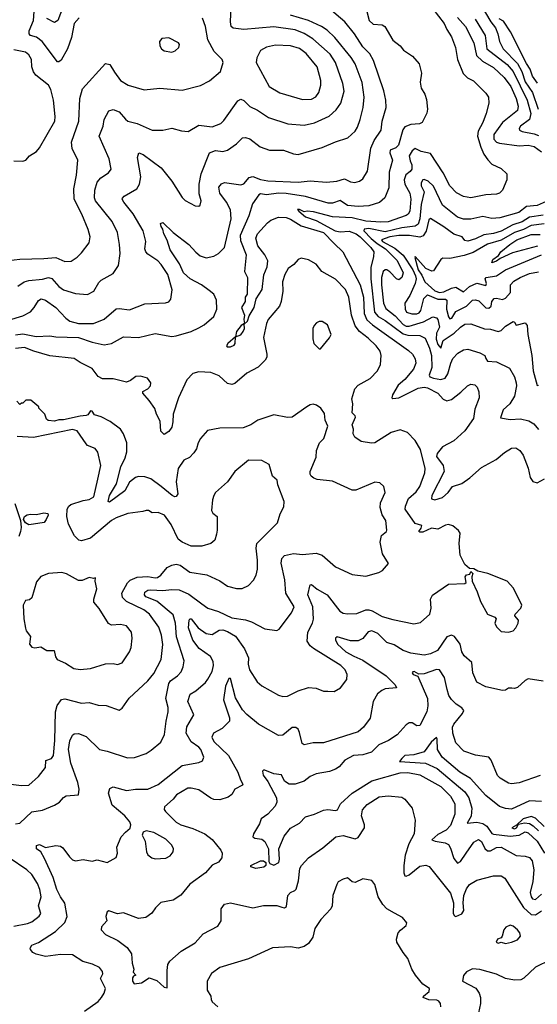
# Model space of a CAD drawing. Extents: x 1995161 to 2088924, y 769148 to 906007.
# Tile 285 of 335: x 2036264 to 2039706, y 877151 to 883700. Entities that reach past the tile are written whole.
import ezdxf

# ---------------------------------------------------------------- set-up
doc = ezdxf.new("R2010")
doc.units = 0

msp = doc.modelspace()

# ---------------------------------------------------------------- linework, layer by layer
at = {"layer": '0CON20XD'}
for points in [[(2036252.2, 881927.8), (2036293, 881957), (2036325, 881966), (2036415, 881973.7), (2036454.7, 881985.3), (2036478.5, 881978.5), (2036525, 881924.5), (2036555, 881903.8), (2036635, 881878.5), (2036715, 881872.2), (2036756, 881894), (2036789.2, 881950.8), (2036805, 881966.9), (2036885, 882012.5), (2036920, 882065), (2036931.5, 882145), (2036928.5, 882205), (2036914.5, 882285), (2036878.1, 882358.1), (2036768.9, 882495), (2036761.8, 882515), (2036763.2, 882565), (2036780, 882620), (2036803.2, 882646.8), (2036855, 882682), (2036872.5, 882705), (2036859.4, 882775), (2036791.5, 882925), (2036818.5, 882991.5), (2036825.5, 883035), (2036857.6, 883092.4), (2036885, 883102.5), (2036926.4, 883086.4), (2036966.9, 883036.9), (2036984, 883025), (2037045, 883008.2), (2037145, 882965.6), (2037215, 882965.6), (2037275, 882979.2), (2037340.3, 882960.3), (2037385, 882955.7), (2037455, 882997.8), (2037545, 882986.7), (2037600.9, 883009.1), (2037621.9, 883028.1), (2037715, 883160), (2037735, 883171.4), (2037755, 883162.5), (2037795, 883123.1), (2037845, 883098.9), (2037919.4, 883049.4), (2038047, 883007), (2038155, 882997.8), (2038225, 883013.8), (2038323, 883057), (2038369.6, 883100.4), (2038399.5, 883145), (2038421.2, 883225), (2038413.8, 883275), (2038364.7, 883415), (2038329.3, 883469.3), (2038213.1, 883573.1), (2038155, 883608.6), (2038095, 883631.8), (2037955, 883651.3), (2037754, 883634), (2037683.3, 883643.3), (2037670.4, 883655), (2037664.8, 883684.8), (2037671.1, 883785)], [(2036551.9, 883788.1), (2036517, 883695), (2036495, 883680.4), (2036445, 883708.6)], [(2039333.3, 883793.3), (2039396.6, 883685), (2039428.3, 883645), (2039444.8, 883605), (2039454, 883555), (2039480, 883505), (2039575, 883408), (2039602.5, 883355), (2039626.3, 883286.3), (2039673.9, 883216.1)], [(2036075, 882085.6), (2036265, 882107.3), (2036425, 882111.8), (2036505, 882118.9), (2036565, 882090.8), (2036605, 882094.2), (2036645, 882120), (2036675, 882148.6), (2036725.5, 882214.5), (2036731.9, 882255), (2036719.5, 882305), (2036677.7, 882405), (2036626.2, 882505), (2036623.7, 882573.7), (2036641.1, 882665), (2036650, 882765), (2036612, 882842), (2036608.5, 882885), (2036656.1, 883025), (2036662.9, 883175), (2036681.2, 883238.8), (2036835, 883408), (2036862.5, 883402.5), (2036895, 883351.2), (2036935, 883296), (2036985, 883264.2), (2037092.1, 883232.1), (2037195, 883243.3), (2037345, 883231.5), (2037467, 883263), (2037526.6, 883293.4), (2037598.8, 883355), (2037616.2, 883415), (2037611.2, 883435), (2037558.2, 883488.2), (2037514.7, 883564.7), (2037499.4, 883655), (2037480.2, 883710.2)], [(2036115, 881679.2), (2036285, 881729.7), (2036335, 881757.1), (2036360.4, 881785), (2036388.7, 881831.3), (2036407, 881843), (2036435, 881833.3), (2036505, 881785.4), (2036571.1, 881715), (2036597.5, 881695), (2036655, 881680), (2036755, 881677.9), (2036825, 881707.5), (2036905, 881776.7), (2036925, 881779.4), (2036995, 881770), (2037095, 881810), (2037233.9, 881816.1), (2037255, 881824), (2037268.3, 881841.7), (2037277, 881903), (2037248.5, 882005), (2037205, 882072.2), (2037183.1, 882095), (2037115, 882139.4), (2037102.5, 882155), (2037097.1, 882175), (2037101.8, 882225), (2037085.8, 882295), (2037017.4, 882407.4), (2036957.1, 882485), (2036946, 882505), (2036947.7, 882512.3), (2036958.8, 882525), (2037042.9, 882575), (2037060.5, 882605), (2037068.9, 882655), (2037048, 882782), (2037057, 882813), (2037085, 882802.5), (2037204.4, 882714.4), (2037276.3, 882626.3), (2037345, 882516.2), (2037365, 882498), (2037430.5, 882460.5), (2037455, 882460), (2037463.6, 882466.4), (2037471.2, 882495), (2037457.7, 882542.3), (2037456.4, 882605), (2037470.4, 882675), (2037525.4, 882814.6), (2037565, 882830), (2037615, 882822.1), (2037645, 882831.5), (2037705, 882873.3), (2037745.6, 882914.4), (2037765, 882916.7), (2037795, 882906.7), (2037862.5, 882855), (2037925, 882831.5), (2038017.9, 882832.1), (2038085, 882807.1), (2038115, 882802.7), (2038275, 882848.9), (2038365, 882888.2), (2038445.3, 882914.7), (2038495, 882957.1), (2038511.5, 882985), (2038528.2, 883035), (2038547.2, 883115), (2038555.3, 883185), (2038540.8, 883280.8), (2038494, 883405), (2038467.5, 883447.5), (2038360.1, 883580.1), (2038309.1, 883629.1), (2038270, 883655), (2038185.2, 883695.2), (2038065, 883730.2)], [(2036235, 881603.8), (2036285, 881610.4), (2036373.4, 881593.4), (2036465, 881596.9), (2036505, 881590.4), (2036655, 881585.7), (2036745, 881555.3), (2036825, 881537.2), (2036875, 881545.3), (2036955, 881590), (2037055, 881586.6), (2037165, 881611.5), (2037275, 881593.3), (2037305, 881596.1), (2037405, 881626.7), (2037455, 881649.4), (2037489.8, 881670.2), (2037555.6, 881725), (2037575.4, 881774.6), (2037573.4, 881833.4), (2037555, 881874.2), (2037525, 881897.9), (2037472.7, 881935), (2037396.9, 881975), (2037352.3, 882015), (2037325.9, 882075.9), (2037265, 882168.6), (2037244, 882234), (2037222.7, 882275), (2037216.1, 882306.1), (2037204, 882325), (2037201.2, 882345), (2037215, 882350), (2037284.7, 882284.7), (2037388.5, 882205), (2037435, 882153.5), (2037465, 882130), (2037505, 882116.7), (2037555, 882126.5), (2037585.7, 882145), (2037626.5, 882185), (2037670.9, 882375), (2037665.3, 882435), (2037639.1, 882485), (2037593.8, 882545), (2037588.6, 882585), (2037605, 882608), (2037625, 882617.5), (2037735, 882601.5), (2037755, 882607.1), (2037790, 882650), (2037813.7, 882656.3), (2037865, 882637.2), (2037915, 882628.2), (2038115, 882618), (2038195, 882628.5), (2038305, 882618.2), (2038373.5, 882626.5), (2038425, 882642.2), (2038465, 882620.6), (2038492.4, 882617.6), (2038523.8, 882626.2), (2038545, 882641.4), (2038578.1, 882691.9), (2038599.6, 882845), (2038621.5, 882895), (2038667.1, 882965), (2038675.6, 883025.6), (2038700.9, 883115), (2038699.1, 883165), (2038685.4, 883225.4), (2038617.6, 883427.6), (2038591.9, 883471.9), (2038545, 883519.4), (2038490.4, 883605), (2038426.1, 883686.1), (2038325, 883772.5)], [(2036658.3, 883711.7), (2036626.4, 883673.6), (2036607.8, 883582.2), (2036581.1, 883505), (2036539.1, 883430.9), (2036525, 883419.4), (2036515, 883419.4), (2036413.2, 883555), (2036375, 883584.1), (2036335.4, 883595.4), (2036326.7, 883605), (2036327.8, 883625), (2036355.6, 883694.4), (2036360, 883755)], [(2038572.1, 883755), (2038587.9, 883695), (2038615, 883670.8), (2038674.5, 883664.5), (2038693.3, 883653.3), (2038745, 883564), (2038795, 883526.2), (2038816, 883496), (2038877.4, 883457.4), (2038920, 883405), (2038937.1, 883345), (2038928.1, 883285), (2038932.9, 883245), (2038957.5, 883205), (2038969.3, 883169.3), (2038977.1, 883105), (2038971.7, 883078.3), (2038940, 883015), (2038922.4, 883007.6), (2038865, 883002.9), (2038825, 882986.4), (2038812.9, 882967.1), (2038784.1, 882865), (2038765, 882846.5), (2038728, 882832), (2038726, 882815), (2038744.2, 882765), (2038722.2, 882685), (2038718.3, 882581.7), (2038691.9, 882515), (2038656, 882484), (2038585, 882461.1), (2038515, 882456.5), (2038445, 882464.2), (2038395, 882496.8), (2038345, 882478.4), (2038315, 882480), (2038165, 882524), (2038036.9, 882543.1), (2037985, 882544.9), (2037905, 882534), (2037865, 882541.1), (2037855, 882533.8), (2037812, 882475), (2037787.4, 882395), (2037729.4, 882265), (2037731.3, 882231.3), (2037769.3, 882135), (2037760, 882025), (2037780, 881985), (2037776.2, 881875), (2037763.8, 881855), (2037763.3, 881825), (2037740, 881785), (2037760, 881735), (2037754.2, 881705), (2037760, 881680), (2037736.2, 881665)], [(2039011.5, 883771.5), (2039086.8, 883675), (2039103.7, 883633.7), (2039136.5, 883585), (2039163.3, 883515), (2039176.2, 883435), (2039212.7, 883342.7), (2039242.4, 883312.4), (2039282.2, 883292.2), (2039365, 883212), (2039382, 883185), (2039384.3, 883145), (2039366.2, 883075), (2039343.2, 883015), (2039312.3, 882957.7), (2039309.5, 882925), (2039330.9, 882850.9), (2039351.8, 882805), (2039377.7, 882767.7), (2039405, 882739.4), (2039465, 882709.2), (2039504, 882675), (2039503.9, 882633.9), (2039475.3, 882564.7), (2039455, 882545.6), (2039435, 882538.9), (2039365, 882535.4), (2039265, 882513.9), (2039215, 882523.9), (2039168.2, 882548.2), (2039124.6, 882595), (2039080.3, 882680.3), (2038995, 882809.6), (2038935, 882822.3), (2038895, 882842.5), (2038875, 882827.3), (2038854.6, 882795), (2038861, 882761), (2038870.8, 882735), (2038870.9, 882705), (2038860.8, 882689.3), (2038832.4, 882667.6), (2038820, 882635), (2038825.2, 882605), (2038858.4, 882545), (2038865.2, 882505), (2038857.5, 882425), (2038847.3, 882405), (2038835, 882397.2), (2038715, 882356.1), (2038666.8, 882353.2), (2038565, 882359.7), (2038475, 882380.8), (2038345, 882387.3), (2038218.2, 882421.8), (2038175, 882425.6), (2038155, 882421.2), (2038125, 882437.5), (2038112.5, 882437.5), (2038120, 882425), (2038165, 882389.2), (2038235, 882363.6), (2038361.9, 882295), (2038395, 882288.2), (2038455, 882294.1), (2038501.2, 882275), (2038527.7, 882255), (2038599.7, 882185), (2038618.7, 882155), (2038617.6, 882125), (2038598.4, 882051.6), (2038600.2, 881975), (2038623.4, 881753.4), (2038648.1, 881725), (2038695, 881699), (2038815, 881611.2), (2038845, 881601.4), (2038925, 881600), (2038960.4, 881580.4), (2038989.6, 881515), (2039001.9, 881465), (2039004.4, 881385.6), (2038987.5, 881335), (2038991.8, 881325), (2039015, 881315.2), (2039065, 881307.2), (2039093.9, 881316.1), (2039112.3, 881345), (2039130.7, 881415), (2039145, 881446.4), (2039178, 881482), (2039215, 881502.7), (2039245, 881507.1), (2039325, 881484.5), (2039356.8, 881466.8), (2039363.7, 881446.3)], [(2039175.9, 883715), (2039228.8, 883655), (2039284.8, 883544.8), (2039301.4, 883461.4), (2039342.8, 883422.8), (2039415, 883380.7), (2039486.1, 883316.1), (2039530, 883255), (2039566.1, 883175), (2039579.7, 883125), (2039574.6, 883095), (2039474.5, 883015.5), (2039417.9, 882935), (2039417.2, 882905), (2039435, 882886), (2039455, 882878.6), (2039585, 882861.1), (2039646, 882864), (2039685, 882855.8), (2039735, 882821.6)], [(2039293.5, 883703.5), (2039358.8, 883595), (2039371.8, 883505), (2039505, 883400.8), (2039546.1, 883355), (2039639.7, 883165), (2039662.7, 883075), (2039654.8, 883035), (2039595, 882990.8), (2039585.4, 882975), (2039588.2, 882965), (2039605.8, 882955), (2039685, 882941.1), (2039715, 882930)], [(2039706.8, 883276.8), (2039675, 883323.1), (2039659.7, 883369.7), (2039635, 883407.5), (2039527.9, 883617.9), (2039480.9, 883690.9), (2039452.5, 883705)], [(2037275, 883482.5), (2037297.6, 883492.4), (2037321.2, 883515), (2037326, 883535), (2037320, 883545), (2037255, 883580), (2037210, 883575), (2037193.9, 883553.9), (2037196.2, 883525), (2037205.9, 883505.9), (2037225, 883492.5), (2037275, 883482.5)], [(2038145, 883168.9), (2038205, 883171.1), (2038232.7, 883187.3), (2038253.8, 883215), (2038266.6, 883265), (2038267.6, 883295), (2038242, 883385), (2038170, 883475), (2038125, 883507.5), (2038065, 883526.7), (2037965, 883530.9), (2037905, 883516.7), (2037866, 883495), (2037840, 883445), (2037837.5, 883415), (2037923.1, 883255), (2037995, 883212.1), (2038145, 883168.9)], [(2036225, 882761.6), (2036285, 882759.2), (2036305, 882764.4), (2036329.2, 882795), (2036375, 882822.5), (2036395, 882846.2), (2036496.9, 883025), (2036500, 883055), (2036488.9, 883165), (2036470, 883235), (2036455.5, 883265), (2036370.5, 883330.5), (2036355, 883352), (2036345.6, 883385), (2036342.2, 883435), (2036324.4, 883465), (2036302.5, 883482.5), (2036225, 883500)], [(2039673.9, 883216.1), (2039712.1, 883105)], [(2039785, 882500.3), (2039705, 882464.8), (2039635, 882457.8), (2039582.6, 882417.4), (2039457.2, 882382.8), (2039405, 882377.7), (2039345, 882390.9), (2039265, 882372.2), (2039215, 882372.8), (2039175, 882386.2), (2039075.7, 882465.7), (2039015, 882592.7), (2038980.5, 882625), (2038955, 882636.7), (2038945, 882634.5), (2038933.6, 882615), (2038934.7, 882595), (2038953, 882555), (2038935, 882470), (2038925.1, 882374.9), (2038915, 882339.6), (2038895, 882325.7), (2038805, 882315.8), (2038695, 882288.5), (2038585, 882311.1), (2038554.5, 882305.5), (2038553.3, 882295), (2038600.5, 882245), (2038640.7, 882210.7), (2038696.8, 882175), (2038775, 882098.8), (2038814.4, 882015), (2038805, 881984), (2038785, 881970), (2038770, 881975), (2038725, 882022.9), (2038706, 882035), (2038695, 882035.5), (2038682.3, 882025), (2038670.2, 881985), (2038669.8, 881935), (2038682.4, 881815), (2038698.7, 881778.7), (2038760.2, 881730.2), (2038815, 881671.7), (2038835, 881660.3), (2038855, 881660.2), (2038949.2, 881690.8), (2039012.4, 881722.4), (2039035, 881716.7), (2039044.4, 881705), (2039056.3, 881655), (2039036.5, 881615), (2039033, 881575), (2039045, 881540), (2039065, 881514.3), (2039079.6, 881565), (2039153.2, 881615), (2039195, 881655.6), (2039225, 881675.5), (2039265, 881676.4), (2039355, 881643.8), (2039395, 881641.2), (2039445, 881626.2), (2039465, 881632.5), (2039495, 881661.9), (2039545, 881691.2), (2039555, 881687.5), (2039565, 881668.8), (2039625, 881684.4), (2039637.9, 881665), (2039642.7, 881605), (2039669.6, 881465), (2039679.2, 881365), (2039705, 881265.8), (2039715, 881268.6)], [(2037736.2, 881665), (2037705.7, 881625), (2037700, 881590), (2037648, 881545), (2037640, 881530), (2037644.3, 881524.3), (2037665, 881524.5), (2037690, 881535), (2037697.8, 881545), (2037700, 881590), (2037735, 881604.4), (2037751.1, 881625), (2037759.1, 881645), (2037757.5, 881675), (2037778.1, 881695), (2037789.1, 881730.9), (2037822.3, 881785), (2037837, 881843), (2037876.7, 881905), (2037887.3, 882002.7), (2037910, 882055), (2037913.5, 882095), (2037895, 882135.6), (2037848.2, 882195), (2037834.6, 882245.4), (2037845.6, 882275), (2037911.7, 882348.3), (2037935, 882366.2), (2037985, 882386.9), (2038035, 882383.2), (2038065, 882372.2), (2038135, 882328.2), (2038284.5, 882285), (2038355, 882211.1), (2038412.9, 882155), (2038528.9, 881935), (2038549.4, 881855), (2038555.5, 881745), (2038573.6, 881703.6), (2038610.1, 881670.1), (2038850, 881500), (2038875.6, 881475), (2038893.6, 881445), (2038897.9, 881415), (2038882.1, 881375), (2038825, 881306.7), (2038780.6, 881269.4), (2038742.9, 881205), (2038738, 881185), (2038745, 881180), (2038785, 881184.6), (2038915, 881248.1), (2038955, 881255.2), (2038975, 881251.1), (2039044.2, 881215), (2039080, 881175), (2039105, 881164.3), (2039136.8, 881173.2), (2039198.3, 881221.7), (2039241.2, 881265), (2039265, 881275.6), (2039290.3, 881270.3), (2039305.8, 881255), (2039317.1, 881225), (2039320.6, 881185), (2039291, 881109), (2039282.8, 881047.2), (2039225, 880964.3), (2039150.7, 880899.3), (2039075, 880858.2), (2039039.5, 880815), (2039036.4, 880795), (2039080.7, 880735), (2039085.9, 880695), (2039005.6, 880535), (2039002.1, 880512.1), (2039025, 880506.9), (2039075, 880520.6), (2039114.2, 880555), (2039142, 880595), (2039205, 880614.7), (2039258, 880652), (2039335, 880721.5), (2039433.3, 880773.3), (2039489.3, 880820.7), (2039535, 880848.9), (2039562.8, 880852.8), (2039590.8, 880835), (2039612.2, 880802.2), (2039646.7, 880716.7), (2039659.6, 880655), (2039677.2, 880627.2), (2039705, 880620), (2039753.3, 880645)], [(2039745, 882398.5), (2039655, 882385.2), (2039605, 882356.1), (2039544.7, 882335.3), (2039465, 882293.6), (2039415, 882278.3), (2039350.8, 882269.2), (2039295, 882242.1), (2039245, 882226.8), (2039225, 882230.6), (2039205.7, 882255.7), (2039152.1, 882272.1), (2039085, 882322), (2038995, 882376.9), (2038985, 882367.5), (2038967.1, 882292.9), (2038947.9, 882262.1), (2038925, 882252.6), (2038855.5, 882264.5), (2038785, 882264.2), (2038725, 882255.7), (2038670.3, 882235), (2038677.6, 882225), (2038759.3, 882179.3), (2038815, 882132.5), (2038878.2, 882035), (2038896, 881995), (2038900.6, 881975), (2038894, 881946), (2038859.5, 881865), (2038824.6, 881815), (2038828.2, 881775), (2038836.9, 881755), (2038872.1, 881742.1), (2038905, 881742.7), (2038920.1, 881749.9), (2038930.7, 881765), (2038950.6, 881845), (2038975, 881870.4), (2039045, 881840.6), (2039095, 881840), (2039104.3, 881835), (2039101.6, 881775), (2039115, 881723.6), (2039125, 881709.7), (2039137.6, 881715), (2039165, 881759.8), (2039235, 881795.3), (2039275, 881833.6), (2039295, 881835.4), (2039318.6, 881828.6), (2039365, 881783.1), (2039385, 881781.8), (2039399.4, 881795), (2039403.8, 881825), (2039420, 881845), (2039435, 881848.5), (2039475, 881839.2), (2039495, 881847.3), (2039528.5, 881885), (2039527.9, 881935), (2039549.9, 881960.1), (2039591.9, 881985), (2039655, 882010.8), (2039715, 882023.3)], [(2039752.1, 882342.1), (2039665, 882329.7), (2039615, 882303.8), (2039555.1, 882284.9), (2039465, 882234.1), (2039374.1, 882205.9), (2039279.3, 882150.7), (2039220.5, 882130.5), (2039125, 882110.6), (2039077, 882113), (2039065, 882103.8), (2039015, 882030), (2039005, 882026.7), (2038965, 882045.4), (2038895, 882123.8), (2038891.3, 882118.7), (2038915, 882036.9), (2038939.4, 881999.4), (2038957.4, 881955), (2039025, 881895.9), (2039055, 881884.9), (2039085, 881888.6), (2039135, 881912.9), (2039165, 881919.9), (2039215, 881889.6), (2039255.9, 881924.1), (2039305, 881947.4), (2039365, 881931.5), (2039367.6, 881945), (2039360, 881975), (2039366.7, 881985), (2039435, 881995.8), (2039495, 882036.7), (2039735, 882135.6)], [(2039706.6, 882193.4), (2039540.5, 882149.5), (2039458.3, 882111.7), (2039434.2, 882094.2), (2039405, 882083.3), (2039410, 882105), (2039449.1, 882130.9), (2039464.4, 882155), (2039523.1, 882205), (2039571.2, 882235), (2039665, 882270.6), (2039725, 882271.5)], [(2038885, 879680.8), (2038929.7, 879690.3), (2038990.8, 879745), (2039000.9, 879785), (2038996.2, 879845), (2039009.1, 879870.9), (2039115, 879944.3), (2039225, 879950), (2039233, 879957), (2039227.5, 879995), (2039235, 880007.5), (2039258.3, 880011.7), (2039265, 880030), (2039277.5, 880015), (2039270, 879995), (2039272.5, 879965), (2039306.7, 879895), (2039329.3, 879829.3), (2039375.5, 879745.5), (2039423.3, 879725), (2039433.8, 879715), (2039424.4, 879685), (2039435, 879661.2), (2039465, 879631.2), (2039515, 879626.2), (2039545, 879633.8), (2039563.3, 879655), (2039578.8, 879685), (2039581.2, 879705), (2039557.5, 879735), (2039558.8, 879745), (2039595.8, 879785), (2039604, 879805), (2039549.1, 879919.1), (2039505, 879966), (2039377.5, 880015), (2039311.2, 880031.2), (2039285, 880047.5), (2039255, 880050), (2039225, 880076.7), (2039192.3, 880137.7), (2039186.2, 880215), (2039192.5, 880285), (2039183, 880303), (2039145, 880332.5), (2039115, 880341.2), (2039095, 880338), (2039045, 880310), (2039002.7, 880317.3), (2038945, 880292), (2038925, 880290), (2038917.5, 880295), (2038935, 880317.5), (2038938, 880335), (2038895, 880349.4), (2038827.5, 880445), (2038829.6, 880465), (2038850, 880515), (2038899.8, 880560.2), (2038925.7, 880594.3), (2038958.4, 880685), (2038959.6, 880715), (2038929.8, 880839.8), (2038895, 880900), (2038843.3, 880955), (2038795, 880972.5), (2038735, 880953.1), (2038625, 880885.6), (2038603, 880883), (2038535, 880894.4), (2038493, 880923), (2038480.8, 880945), (2038484, 880975), (2038475.7, 881005), (2038497.8, 881055), (2038495.7, 881065), (2038475.6, 881085), (2038479.6, 881145), (2038472.6, 881177.4), (2038493.5, 881245), (2038515, 881269.1), (2038595, 881313.1), (2038644.2, 881365), (2038663, 881407), (2038668.5, 881465), (2038660.9, 881495), (2038635, 881531.1), (2038582.1, 881582.1), (2038523.1, 881625), (2038494.1, 881664.1), (2038470, 881735), (2038452.2, 881855), (2038430.4, 881905), (2038363.1, 881973.1), (2038274.1, 882024.1), (2038235, 882074.2), (2038185, 882102.9), (2038135, 882113.8), (2038115.9, 882104.1), (2038088.1, 882071.9), (2038049.2, 882045), (2038027.1, 882005), (2038011.1, 881955), (2038013.3, 881895), (2038003.7, 881826.3), (2037991.4, 881795), (2037915.8, 881705), (2037905, 881680), (2037884.5, 881585.5), (2037908.5, 881475), (2037907.3, 881455), (2037896.9, 881435), (2037850.5, 881389.5), (2037775, 881349.2), (2037695, 881280), (2037675, 881274), (2037645, 881280.6), (2037590.3, 881330.3), (2037535, 881351.9), (2037455, 881357.5), (2037415, 881345.4), (2037375, 881304.4), (2037319.6, 881185), (2037283.6, 881075), (2037283.3, 881025), (2037275, 880988.8), (2037255, 880960), (2037225, 880941.2), (2037203.4, 880963.4), (2037199.1, 881029.1), (2037174.3, 881075), (2037163, 881113), (2037125, 881166.7), (2037082.5, 881215), (2037083.6, 881226.4), (2037115, 881243.8), (2037134, 881265), (2037135.7, 881285), (2037113.3, 881315), (2037067.8, 881327.8), (2037035.6, 881325.6), (2037000.9, 881299.1), (2036975, 881288.1), (2036885, 881311.6), (2036815, 881310.9), (2036785, 881327.3), (2036745, 881379.4), (2036665, 881418.5), (2036625, 881445.8), (2036464.6, 881464.6), (2036357.5, 881495), (2036295, 881519.4), (2036235, 881513.2)], [(2038265, 881510), (2038325, 881583.3), (2038336.2, 881605), (2038310.3, 881670.3), (2038275, 881691.2), (2038255, 881691.2), (2038237.7, 881682.3), (2038221.2, 881665), (2038213.8, 881645), (2038213.9, 881576.1), (2038220, 881545), (2038255, 881510), (2038265, 881510)], [(2039363.7, 881446.3), (2039375, 881427.9), (2039435, 881423.3), (2039522.5, 881382.5), (2039554.4, 881325), (2039566.7, 881285), (2039568.9, 881265), (2039554.5, 881195.5), (2039523.5, 881145), (2039480, 881105), (2039461.2, 881051.2), (2039525, 881039.7), (2039595, 881045.4), (2039650.5, 881030.5), (2039682.5, 881012.5), (2039715, 880973.3)], [(2036235, 878350.7), (2036265, 878354.7), (2036345, 878431.4), (2036415, 878442.5), (2036495.3, 878474.7), (2036527.5, 878495), (2036555, 878526.2), (2036572.7, 878537.3), (2036655, 878543.3), (2036658.3, 878581.7), (2036650.6, 878625), (2036602.9, 878755), (2036588.1, 878845), (2036597.3, 878902.7), (2036615, 878941.2), (2036625, 878949.2), (2036655, 878952.5), (2036705, 878932.9), (2036795, 878844.5), (2036845.3, 878835.3), (2036981.1, 878791.1), (2037027.4, 878792.6), (2037105, 878819.2), (2037139.1, 878840.9), (2037201.9, 878895), (2037227.1, 878945), (2037237.3, 879035), (2037251.2, 879095), (2037251.5, 879125), (2037236, 879185), (2037255.3, 879284.7), (2037267.5, 879302.5), (2037314.2, 879335.8), (2037337.1, 879362.9), (2037350.8, 879395), (2037357.5, 879435), (2037306.1, 879595), (2037300.2, 879685), (2037285, 879742.2), (2037175, 879833.1), (2037101.7, 879861.7), (2037094.5, 879875), (2037097, 879893), (2037115, 879904.6), (2037135, 879907.7), (2037215, 879903.2), (2037275, 879910.2), (2037325, 879907.2), (2037388, 879878), (2037475.2, 879815.2), (2037515, 879786.5), (2037585, 879764.1), (2037675, 879720.8), (2037765, 879707.5), (2037805, 879694.4), (2037895, 879648.8), (2037975, 879638), (2037988.8, 879645), (2038070.8, 879755), (2038090, 879795), (2038033.6, 879885), (2038026.1, 879975), (2038003.3, 880085), (2038007.1, 880115), (2038025, 880135.4), (2038085, 880149.2), (2038145, 880141.8), (2038235, 880150.6), (2038275, 880137.5), (2038365, 880060.8), (2038475, 880009.2), (2038565, 879998.8), (2038653, 880023), (2038677.5, 880035), (2038716.7, 880083.3), (2038676.1, 880146.1), (2038661.1, 880225), (2038670.3, 880269.7), (2038702.5, 880295), (2038706.4, 880305), (2038698, 880368), (2038675.5, 880405.5), (2038660.6, 880455), (2038663.6, 880486.4), (2038694, 880555), (2038686.2, 880595), (2038659.5, 880619.5), (2038625, 880623.8), (2038498.6, 880571.4), (2038475, 880570), (2038345, 880629.4), (2038242.4, 880642.4), (2038219.7, 880649.7), (2038203.4, 880663.4), (2038195.8, 880675.8), (2038195.8, 880695), (2038235, 880790), (2038238.8, 880835), (2038258.2, 880885), (2038287.3, 880915), (2038312.3, 880995), (2038295.6, 881035), (2038290.5, 881080.5), (2038266.6, 881116.6), (2038236.8, 881136.8), (2038215, 881142), (2038195, 881138.8), (2038174.3, 881125.7), (2038075, 881056), (2038045, 881054), (2037955, 881072), (2037846.7, 881035), (2037801.2, 881005), (2037750, 880985), (2037595, 880982.9), (2037513.4, 880966.6), (2037466, 880915), (2037450, 880885), (2037438.8, 880845), (2037421.7, 880818.3), (2037392.3, 880787.7), (2037355, 880768.8), (2037317.5, 880715), (2037303.8, 880626.2), (2037316.4, 880545), (2037305, 880527.5), (2037295, 880525.7), (2037277.5, 880535), (2037205.8, 880595.8), (2037135, 880644.7), (2037095, 880659.6), (2037055, 880661.5), (2037035, 880655.5), (2036995, 880624.3), (2036964, 880566), (2036861.4, 880491.4), (2036852.9, 880495), (2036860, 880535), (2036906.7, 880613.2), (2036936.5, 880725), (2036964.7, 880785), (2036975.9, 880825), (2036976.9, 880885), (2036953.9, 880945), (2036935, 880976.7), (2036865, 881027.9), (2036805, 881058.5), (2036762.2, 881072.2), (2036745, 881096.2), (2036735, 881098.8), (2036717.7, 881072.3), (2036705, 881066), (2036665, 881063.5), (2036555, 881037.5), (2036525, 881038), (2036495, 881030), (2036453, 881033), (2036441.7, 881041.7), (2036430, 881075), (2036390, 881115), (2036390, 881125), (2036338.3, 881168.3), (2036305, 881170), (2036285, 881150), (2036275, 881150), (2036265, 881140), (2036245, 881162.5)], [(2036205, 878614.7), (2036275, 878606), (2036325, 878609.3), (2036388.1, 878665), (2036436, 878725), (2036438.5, 878771.5), (2036475, 878786.5), (2036487.8, 878805), (2036496.5, 878905), (2036500.8, 879095), (2036512.4, 879137.6), (2036542.8, 879177.2), (2036565, 879182.5), (2036675, 879152.7), (2036725, 879157.8), (2036785, 879139.5), (2036838, 879138), (2036925, 879106.2), (2036945, 879121.2), (2036992.5, 879187.5), (2037115, 879301.1), (2037155, 879350), (2037205.4, 879445), (2037214.7, 879544.7), (2037207.1, 879605), (2037188.5, 879658.5), (2037127.1, 879745), (2037090.5, 879775), (2036975, 879829.4), (2036946.7, 879856.7), (2036942.9, 879885), (2036980.5, 879955), (2036999, 879971), (2037045, 879991.1), (2037115, 879997.2), (2037165, 879987.3), (2037180.3, 879989.7), (2037201.8, 880005), (2037244.3, 880055), (2037275, 880072.3), (2037305, 880077.9), (2037330.8, 880070.8), (2037395, 880024.5), (2037507.6, 880007.6), (2037595, 879966.9), (2037645, 879932.9), (2037705, 879915.8), (2037742.7, 879917.3), (2037785, 879936.2), (2037818.7, 879971.3), (2037836.7, 880005), (2037845.6, 880045), (2037846.4, 880105), (2037835.7, 880184.3), (2037841.2, 880215), (2037977.6, 880352.4), (2037996.1, 880413.9), (2038019.7, 880460.3), (2038022, 880495), (2037981.1, 880605), (2037976, 880636), (2037945, 880663.3), (2037921.9, 880741.9), (2037875, 880768.1), (2037785, 880770), (2037695.6, 880694.4), (2037645, 880626), (2037566.2, 880555), (2037554.2, 880535), (2037545.8, 880505), (2037540, 880435), (2037547.9, 880417.9), (2037576.7, 880395), (2037576.9, 880305), (2037571.7, 880278.3), (2037562.2, 880237.8), (2037534.5, 880215.5), (2037475, 880197.8), (2037405, 880197.9), (2037345.4, 880225.4), (2037318, 880245), (2037272.2, 880342.2), (2037226, 880405), (2037185, 880420.8), (2037145, 880418.8), (2037120, 880435), (2037105, 880436.2), (2037082, 880428), (2036982.5, 880415), (2036905, 880386.4), (2036875, 880367.7), (2036735, 880250.5), (2036675, 880233.3), (2036657.6, 880237.6), (2036627.2, 880267.2), (2036588.2, 880345), (2036577.3, 880395), (2036579.5, 880445), (2036590.5, 880465), (2036604.8, 880475.2), (2036685, 880501.8), (2036725, 880507.3), (2036756.7, 880525), (2036782.7, 880642.7), (2036802.7, 880735), (2036783.9, 880823.9), (2036765, 880846.7), (2036715, 880868.5), (2036705, 880878.5), (2036645, 880964.3), (2036615, 880972.9), (2036355, 880920), (2036247.9, 880927.9)], [(2036230.9, 880480.9), (2036268.3, 880368.3), (2036272.7, 880322.7), (2036270, 880295), (2036257.5, 880262.5)], [(2036325, 880340), (2036302, 880352), (2036290, 880375), (2036296.7, 880395), (2036313.4, 880406.6), (2036335, 880410), (2036375, 880407.8), (2036425, 880419.4), (2036450, 880415), (2036452.5, 880405), (2036440.8, 880375), (2036426.2, 880355), (2036355, 880343.3), (2036325, 880340)], [(2036665, 879378.1), (2036735, 879384.3), (2036835, 879414.3), (2036885, 879418.1), (2036915, 879411.4), (2036945, 879421.9), (2036994.4, 879495), (2037005.8, 879525), (2037012.5, 879585), (2037008, 879625), (2036975, 879667.5), (2036935, 879676.9), (2036875, 879673.3), (2036853.9, 879683.9), (2036793.2, 879783.2), (2036756.2, 879825), (2036756, 879845), (2036777.1, 879915), (2036766.7, 879965), (2036768.3, 879988.3), (2036755, 879982.5), (2036725, 879988.8), (2036679.7, 879970.3), (2036655, 879968.6), (2036575, 880014.2), (2036545, 880022), (2036455, 880015.8), (2036405, 879996), (2036375, 879960), (2036345, 879853.8), (2036328.8, 879841.2), (2036302.7, 879837.3), (2036287.5, 879805), (2036291.9, 879715), (2036301.9, 879651.9), (2036306, 879635), (2036335, 879597.5), (2036329.2, 879545), (2036345, 879526), (2036365, 879521.2), (2036405, 879528), (2036445, 879503.1), (2036492.9, 879502.9), (2036501.8, 879461.8), (2036512, 879445), (2036569.3, 879419.3), (2036624.5, 879384.5), (2036665, 879378.1)], [(2036694.6, 877105.4), (2036785, 877170), (2036808, 877195), (2036825.8, 877225), (2036833.8, 877255), (2036802.3, 877322.3), (2036815.7, 877354.3), (2036815, 877370), (2036795, 877396), (2036748.6, 877418.6), (2036684.5, 877434.5), (2036615, 877479.4), (2036535, 877481.5), (2036435, 877469.6), (2036374.1, 877484.1), (2036350.8, 877495), (2036335.8, 877515), (2036334.2, 877525), (2036344.3, 877545), (2036387.8, 877562.2), (2036501.2, 877635), (2036563.2, 877695), (2036580.6, 877735), (2036565, 877824.3), (2036535.4, 877865), (2036509.7, 877915), (2036485.3, 877995), (2036429.5, 878119.5), (2036404.4, 878164.4), (2036375.8, 878185), (2036375, 878206), (2036395, 878214.4), (2036435, 878194.4), (2036505, 878206.4), (2036535, 878201.9), (2036551.1, 878191.1), (2036595, 878131.1), (2036615, 878112.5), (2036634.7, 878104.7), (2036685, 878113.3), (2036745, 878103.8), (2036778, 878112), (2036845, 878093.8), (2036905, 878126.7), (2036914.2, 878155), (2036909.2, 878195), (2036938.8, 878265), (2036967.5, 878295), (2036998.6, 878321.4), (2037002.5, 878345), (2036996.9, 878365), (2036962.9, 878405), (2036878.8, 878475), (2036855.4, 878554.6), (2036862.9, 878587.1), (2036885, 878597.1), (2036975, 878572.8), (2037035, 878581.3), (2037115, 878580.8), (2037185, 878612.1), (2037345, 878739.6), (2037455, 878759.5), (2037479.3, 878770.7), (2037489.2, 878795), (2037467.7, 878845), (2037455, 878860.9), (2037405, 878896.5), (2037371.6, 878955), (2037374.8, 878995.2), (2037422.5, 879075), (2037381.1, 879165), (2037396.7, 879213.3), (2037435, 879235.6), (2037498.9, 879291.1), (2037515, 879312.9), (2037544.7, 879365), (2037552.9, 879405), (2037550.9, 879430.9), (2037533, 879463), (2037458.2, 879518.2), (2037415, 879572.9), (2037386.6, 879655), (2037391.1, 879705), (2037395, 879713.8), (2037405, 879715.6), (2037451.8, 879655), (2037505, 879617.8), (2037545, 879610.7), (2037590.9, 879639.1), (2037615, 879641.2), (2037645, 879631.4), (2037699.2, 879599.2), (2037759.2, 879515), (2037785.5, 879455), (2037782.8, 879412.8), (2037791.9, 879375), (2037842.5, 879295), (2037875, 879268.6), (2037985, 879207.1), (2038015, 879196.9), (2038045, 879199.5), (2038115.4, 879234.6), (2038185, 879257.8), (2038235, 879254.4), (2038285, 879232.5), (2038314, 879234), (2038355, 879231.2), (2038396.7, 879255), (2038439.7, 879310.3), (2038442.5, 879345), (2038428, 879375), (2038400, 879405), (2038217.2, 879517.2), (2038196, 879536), (2038176.8, 879565), (2038180.3, 879625), (2038212, 879685), (2038216.9, 879713.1), (2038214.4, 879794.4), (2038181.2, 879875), (2038195, 879940), (2038205, 879942.5), (2038241.5, 879911.5), (2038308.2, 879875), (2038393.3, 879765), (2038415, 879752.9), (2038445, 879747.5), (2038505, 879750.5), (2038565, 879773.8), (2038585, 879775.4), (2038608.2, 879768.2), (2038675, 879730), (2038745, 879709.5), (2038885, 879680.8)], [(2039745, 879300.8), (2039645, 879315.6), (2039625.8, 879305), (2039575, 879257.5), (2039555, 879250.8), (2039536, 879254), (2039515.9, 879254.1), (2039495, 879240), (2039475, 879238.8), (2039365, 879261.4), (2039304.3, 879294.3), (2039277.1, 879355), (2039271.5, 879425), (2039219.4, 879469.4), (2039204.6, 879495), (2039192.7, 879545), (2039155, 879596.2), (2039135, 879606.2), (2039105, 879594), (2039041.8, 879505), (2038995, 879482.5), (2038953.3, 879473.3), (2038865, 879486.8), (2038815, 879503.3), (2038755, 879541.3), (2038706.3, 879556.3), (2038645, 879617.2), (2038605, 879634.1), (2038581.2, 879628.8), (2038545, 879583.5), (2038515, 879568.2), (2038465, 879568.9), (2038375, 879595.8), (2038364.4, 879585.6), (2038364.2, 879575), (2038377.1, 879545), (2038432.3, 879495), (2038485.9, 879465.9), (2038545, 879438.6), (2038701.4, 879335), (2038760, 879275), (2038770, 879255), (2038695, 879248.9), (2038671.3, 879238.7), (2038643.5, 879216.5), (2038614.5, 879165), (2038595, 879053.3), (2038551.4, 878995), (2038515, 878962.2), (2038285, 878890.6), (2038215, 878889.4), (2038155, 878877.1), (2038141.4, 878885), (2038125, 878958.8), (2038115, 878980), (2038101.3, 878991.3), (2038075, 878992.9), (2038015, 878940.6), (2037985, 878938), (2037853.1, 879015), (2037775, 879077.5), (2037745, 879109.5), (2037698.7, 879188.7), (2037665, 879317.5), (2037655, 879317.5), (2037633.6, 879266.4), (2037618.9, 879175), (2037659.1, 879055), (2037658.5, 879035), (2037610, 878985), (2037553.3, 878955), (2037541.6, 878928.4), (2037555, 878897.9), (2037652, 878805), (2037715.6, 878695), (2037732.7, 878642.7), (2037748.8, 878615), (2037745, 878607.5), (2037695, 878581.2), (2037673.9, 878546.1), (2037650.5, 878529.5), (2037595, 878510), (2037555, 878513.1), (2037535, 878521.9), (2037455, 878576.2), (2037405, 878588.8), (2037382.2, 878587.8), (2037305.7, 878545), (2037284, 878516), (2037227.1, 878465), (2037225.7, 878445.7), (2037232.6, 878432.6), (2037305, 878362.5), (2037334.6, 878344.6), (2037415, 878319.1), (2037495, 878284.4), (2037545, 878246.5), (2037602.5, 878175), (2037610, 878155), (2037608.2, 878125), (2037585, 878096.5), (2037545, 878076), (2037499.6, 878025), (2037395, 877950), (2037335, 877875.7), (2037285, 877844), (2037202.4, 877827.6), (2037167, 877793), (2037142.7, 877757.3), (2037101.7, 877728.3), (2037055, 877722), (2036955, 877760), (2036915, 877753.3), (2036857, 877773), (2036845, 877766.7), (2036837.5, 877735), (2036842.5, 877705), (2036808, 877665), (2036805.8, 877645), (2036835, 877614.2), (2036916.9, 877575), (2036979.2, 877529.2), (2037006.6, 877486.6), (2037010.9, 877425), (2037022.9, 877385), (2037017.5, 877365), (2037036.7, 877345), (2037021.7, 877338.3), (2037014, 877326), (2037014.4, 877304.4), (2037025, 877287.5), (2037075, 877294), (2037125, 877326.2), (2037175, 877308.1), (2037225, 877265.8), (2037245, 877261.2), (2037244.4, 877375), (2037250, 877415), (2037261.5, 877438.5), (2037338.1, 877505), (2037430.9, 877559.1), (2037485, 877620), (2037580.6, 877669.4), (2037602.9, 877705), (2037604.6, 877785), (2037625, 877816.7), (2037665, 877826.5), (2037815, 877792.2), (2037885, 877807.3), (2037975, 877807.1), (2038007.1, 877797.1), (2038025, 877793.1), (2038038.2, 877801.8), (2038048, 877875), (2038065, 877894), (2038093.3, 877906.7), (2038102.5, 877917.5), (2038118.5, 877971.5), (2038126.5, 878053.5), (2038137.8, 878075), (2038185, 878124.5), (2038279.2, 878190.8), (2038365.5, 878264.5), (2038415, 878273.5), (2038495, 878251.8), (2038515, 878260.6), (2038557.1, 878325), (2038557.3, 878345), (2038536.9, 878405), (2038544.3, 878445), (2038575, 878480), (2038655, 878530), (2038715, 878538.2), (2038805, 878529.1), (2038825.7, 878515), (2038874.4, 878455), (2038894.4, 878375), (2038888.5, 878285), (2038852.8, 878217.2), (2038828.3, 878141.7), (2038818.4, 878075), (2038817.7, 878025), (2038824.5, 878004.5), (2038835, 878001.9), (2038855, 878011.2), (2038925, 878070.6), (2038965, 878077.1), (2038987.9, 878067.9), (2039129.2, 877889.2), (2039148, 877825), (2039147.1, 877755), (2039155, 877738.8), (2039165, 877733.8), (2039205, 877752.9), (2039218.6, 877775), (2039212.5, 877825), (2039216.8, 877875), (2039235, 877918.6), (2039255, 877946.7), (2039305, 877976.7), (2039414.4, 878004.4), (2039465, 878004.4), (2039489.6, 877989.6), (2039615.3, 877795), (2039665, 877747.1), (2039695, 877744.8), (2039735, 877771.5)], [(2039725, 878673.3), (2039585, 878623.3), (2039535, 878616.7), (2039515, 878621.1), (2039458.8, 878655), (2039441.7, 878671.7), (2039399.4, 878775), (2039385, 878794.2), (2039295, 878808.6), (2039216.7, 878835), (2039165, 878890), (2039144.1, 878954.1), (2039142.5, 878995), (2039151.2, 879015), (2039208.8, 879085), (2039217.3, 879105), (2039205, 879123.5), (2039167.3, 879147.3), (2039135, 879179.1), (2039118.2, 879205), (2039106.3, 879243.7), (2039089.4, 879325), (2039055, 879375.8), (2039035, 879378.2), (2038955, 879348.1), (2038917.5, 879347.5), (2038886.7, 879365), (2038877.5, 879362.5), (2038873.1, 879355), (2038880.8, 879345), (2038912.5, 879332.5), (2038977, 879185), (2038977.7, 879135), (2038971.1, 879095), (2038925, 879004.2), (2038905, 879001.9), (2038875, 879021.9), (2038855, 879022.9), (2038835, 879010), (2038775, 878942.9), (2038717.1, 878905), (2038653.5, 878876.5), (2038603.1, 878826.9), (2038545, 878810.6), (2038484.2, 878805.8), (2038425.7, 878774.3), (2038388.7, 878731.3), (2038365, 878714.7), (2038325, 878698.2), (2038235, 878683.8), (2038195, 878665.4), (2038156.7, 878635), (2038095, 878615.5), (2038055, 878615.5), (2038025.6, 878635), (2038005, 878677.5), (2037953.5, 878683.5), (2037895, 878708.5), (2037885, 878708.6), (2037878.9, 878701.1), (2037883.3, 878675), (2037913.5, 878633.5), (2037972.4, 878525), (2037973.3, 878495), (2037962.4, 878467.6), (2037915, 878415.6), (2037870, 878385), (2037858.5, 878351.5), (2037818, 878285), (2037814, 878265), (2037827.5, 878255), (2037875, 878249.2), (2037895, 878234.2), (2037917.5, 878185), (2037921.5, 878101.5), (2037927.3, 878087.3), (2037955, 878076.5), (2037987.5, 878095), (2037991.5, 878115), (2037986.2, 878185), (2038022, 878268), (2038065, 878321.8), (2038125, 878356), (2038165, 878398.1), (2038225, 878415.2), (2038285, 878442), (2038313.7, 878446.3), (2038365, 878439.7), (2038376.8, 878443.2), (2038396.4, 878485), (2038475, 878555.6), (2038605, 878636), (2038795, 878690.2), (2038845, 878692.6), (2038925, 878677.3), (2039065, 878600.4), (2039129.1, 878535), (2039158.8, 878485), (2039157.3, 878415), (2039129.1, 878340.9), (2039101.2, 878308.8), (2039045, 878279.4), (2039006, 878245), (2039026.7, 878235), (2039094.3, 878224.3), (2039115, 878212.7), (2039129.6, 878189.6), (2039150.9, 878120.9), (2039175, 878090), (2039195, 878099.6), (2039232.8, 878155), (2039285, 878228.9), (2039315, 878246.7), (2039335, 878234.4), (2039357, 878187), (2039375, 878172), (2039395, 878172.5), (2039435, 878194.6), (2039465, 878195.4), (2039565, 878140.8), (2039625, 878135.5), (2039655, 878126.5), (2039672.7, 878105), (2039683.9, 878045), (2039677.6, 877967.6), (2039659.2, 877895), (2039664.8, 877865), (2039675, 877851.6), (2039695, 877847.4), (2039735, 877884.3)], [(2039735, 878500), (2039655, 878503.5), (2039535, 878449.7), (2039495, 878453.1), (2039455, 878467.2), (2039365, 878538.6), (2039263, 878653), (2039190.9, 878695), (2039074.7, 878795), (2039042.2, 878845), (2039040.5, 878915), (2039035, 878925.8), (2038999.5, 878895), (2038955, 878829.5), (2038885, 878809.1), (2038825, 878806.2), (2038804.5, 878785.5), (2038790, 878765), (2038963.8, 878753.8), (2039039.4, 878719.4), (2039223.5, 878565), (2039250.2, 878525), (2039271.6, 878455), (2039267.2, 878402.8), (2039240, 878355), (2039305, 878362.4), (2039345, 878353.4), (2039371.3, 878335), (2039405, 878287.4), (2039415, 878281.7), (2039525, 878268.7), (2039585, 878275.7), (2039625, 878298.1), (2039645, 878292.3), (2039704.7, 878235), (2039753.3, 878155)], [(2039752.6, 878332.6), (2039695, 878388.6), (2039665, 878400.9), (2039613.1, 878385), (2039568.8, 878341.2), (2039537.5, 878325), (2039555, 878317.1), (2039568.8, 878325), (2039581.7, 878348.3), (2039621.7, 878358.3), (2039655, 878352.5), (2039678.2, 878338.2), (2039714.5, 878304.5)], [(2037165, 878118.2), (2037235, 878123.1), (2037265, 878137.5), (2037285.5, 878164.5), (2037286.5, 878185), (2037275, 878210), (2037235, 878248.1), (2037155, 878292.5), (2037105, 878303.8), (2037084.1, 878295.9), (2037078, 878275), (2037097.5, 878235), (2037108.1, 878165), (2037117.1, 878145), (2037142, 878125), (2037165, 878118.2)], [(2036225, 877670.4), (2036315, 877687.5), (2036345, 877699.1), (2036393.2, 877736.8), (2036404, 877755), (2036389.5, 877805), (2036407.5, 877865), (2036398, 877915), (2036382.7, 877955), (2036344.4, 878015), (2036311.4, 878045), (2036194.3, 878124.3)], [(2037835, 878054.3), (2037800, 878065), (2037800, 878075), (2037865, 878105.4), (2037885, 878105.3), (2037901.4, 878095), (2037900.8, 878075), (2037887.6, 878062.4), (2037835, 878054.3)], [(2039065.7, 877135), (2039062.5, 877155), (2039051.7, 877171.7), (2039038.8, 877178.8), (2038985, 877179.6), (2038946.7, 877195), (2038948.8, 877205), (2038986.9, 877235), (2038988.6, 877255), (2038944.2, 877285), (2038895.8, 877345), (2038870.8, 877385), (2038845.8, 877455), (2038814.2, 877495), (2038773.2, 877563.2), (2038770.8, 877585), (2038782, 877625), (2038795.6, 877644.4), (2038833.3, 877675), (2038838.3, 877691.7), (2038808.8, 877728.8), (2038757.3, 877757.3), (2038706.2, 877786.2), (2038679.2, 877815), (2038648.1, 877865), (2038625, 877947.5), (2038606.7, 877975), (2038545, 877985.8), (2038495, 877960), (2038475, 877966.2), (2038445, 877991.2), (2038415, 877983.3), (2038382.5, 877965), (2038372.3, 877947.7), (2038346, 877875), (2038341.2, 877805), (2038334, 877785), (2038266.3, 877713.7), (2038226, 877655), (2038212.5, 877597.5), (2038184, 877555), (2038155, 877534.3), (2038115.7, 877524.3), (2038065, 877532), (2037944.4, 877525.6), (2037785, 877453.6), (2037595, 877395.7), (2037539.2, 877355), (2037510, 877305), (2037510.8, 877245), (2037534.3, 877204.3), (2037538.3, 877181.7), (2037545, 877166.2), (2037580.8, 877135)], [(2039495, 877556.2), (2039535, 877564.3), (2039575, 877578.6), (2039595.7, 877605), (2039590.6, 877625), (2039575, 877647.1), (2039545, 877671.4), (2039525, 877676.9), (2039496.7, 877663.3), (2039484, 877645), (2039473.3, 877605), (2039465, 877592.5), (2039442.5, 877585), (2039433.3, 877565), (2039445, 877557.5), (2039465, 877563.3), (2039495, 877556.2)], [(2039795, 877446.7), (2039695, 877398.1), (2039616.2, 877323.8), (2039596.2, 877313.8), (2039555, 877310.4), (2039495, 877322.2), (2039435, 877350.3), (2039325, 877382), (2039275, 877387.2), (2039235, 877367.6), (2039215, 877341.4), (2039208.1, 877305), (2039297.5, 877257.5), (2039319.6, 877225), (2039328.9, 877195), (2039329.2, 877155), (2039314.3, 877095)]]:
    msp.add_lwpolyline(points, dxfattribs=at)

doc.saveas('drawing.dxf')
